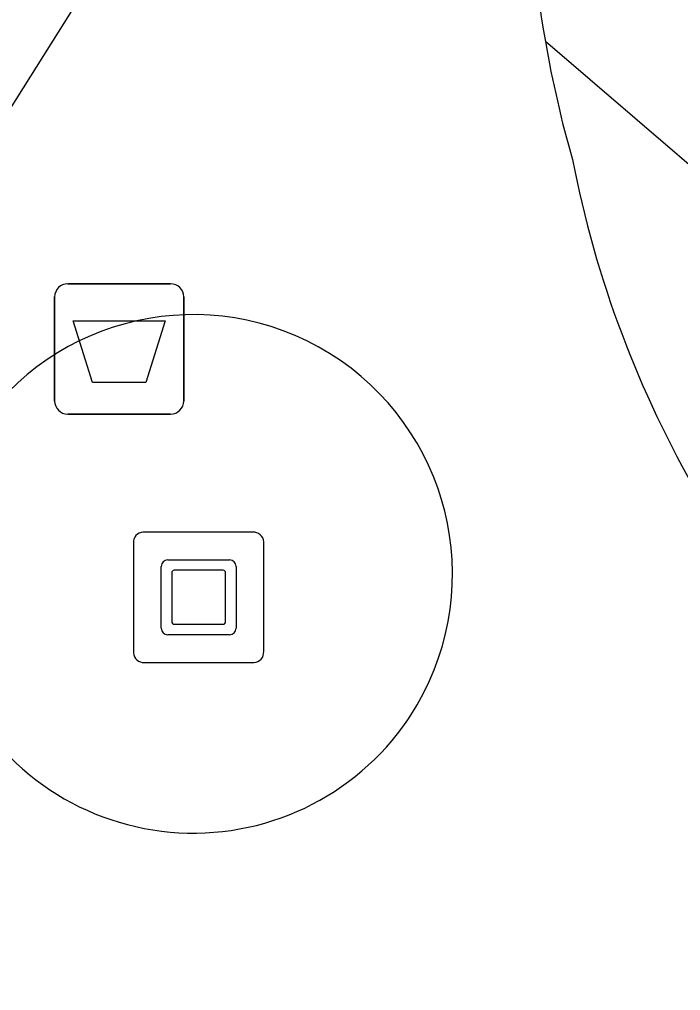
# Model space of a CAD drawing. Extents: x 160664 to 161506, y 382245 to 383288.
# Drawn here: x 161153.23 to 161158.3, y 383132.25 to 383139.69 of the extents above; entities that cross this region are included whole.
import ezdxf

# ---------------------------------------------------------------- set-up
doc = ezdxf.new("R2010")
doc.units = 0
for name, color, linetype in [('IMGEO_Afvalbak', 7, 'Continuous'), ('IMGEO_Groenvoorziening', 7, 'Continuous'), ('IMGEO_Kunstobject', 7, 'Continuous'), ('IMGEO_Voetpad_open', 7, 'Continuous')]:
    doc.layers.add(name, color=color, linetype=linetype)

msp = doc.modelspace()

# ---------------------------------------------------------------- linework, layer by layer
at = {"layer": 'IMGEO_Afvalbak'}
for p, q in [((161153.5961, 383137.6665), (161154.3859, 383137.6665)), ((161154.3859, 383137.6665), (161153.5961, 383137.6665)), ((161153.4961, 383136.7675), (161153.4961, 383137.5665)), ((161153.4961, 383137.5665), (161153.4961, 383136.7675)), ((161154.4859, 383137.5665), (161154.4859, 383136.7675)), ((161154.4859, 383136.7675), (161154.4859, 383137.5665)), ((161154.3859, 383136.6675), (161153.5961, 383136.6675)), ((161153.5961, 383136.6675), (161154.3859, 383136.6675))]:
    msp.add_line(p, q, dxfattribs=at)
msp.add_lwpolyline([(161153.6388, 383137.3814), (161154.3432, 383137.3814), (161154.1944, 383136.9105), (161153.7876, 383136.9105), (161153.6388, 383137.3814)], dxfattribs=at)
for centre, start, end in [((161153.5961, 383137.5665), 90, 180), ((161153.5961, 383137.5665), 90, 180), ((161154.3859, 383137.5665), 0, 90), ((161154.3859, 383137.5665), 360, 90), ((161153.5961, 383136.7675), 180, 270), ((161153.5961, 383136.7675), 180, 270), ((161154.3859, 383136.7675), 270, 0), ((161154.3859, 383136.7675), 270, 0)]:
    msp.add_arc(centre, 0.1, start, end, dxfattribs=at)
at = {"layer": 'IMGEO_Groenvoorziening'}
msp.add_lwpolyline([(161179.445, 383129.091), (161174.25, 383124.95), (161157.26, 383139.523)], dxfattribs=at)
at = {"layer": 'IMGEO_Kunstobject'}
for p, q in [((161155.0158, 383135.7615), (161154.1749, 383135.7615)), ((161155.0158, 383135.7615), (161154.1749, 383135.7615)), ((161154.1005, 383135.6778), (161154.1005, 383134.8369)), ((161154.1005, 383135.6778), (161154.1005, 383134.8369)), ((161155.0995, 383134.8462), (161155.0995, 383135.6871)), ((161155.0995, 383134.8462), (161155.0995, 383135.6871)), ((161154.3139, 383135.0259), (161154.3139, 383135.4996)), ((161154.3639, 383135.5496), (161154.8376, 383135.5496)), ((161154.8876, 383135.4996), (161154.8876, 383135.0259)), ((161154.3939, 383135.4496), (161154.3939, 383135.0759)), ((161154.7876, 383135.4696), (161154.4139, 383135.4696)), ((161154.8076, 383135.0759), (161154.8076, 383135.4496)), ((161154.4139, 383135.0559), (161154.7876, 383135.0559)), ((161154.8376, 383134.9759), (161154.3639, 383134.9759)), ((161154.1842, 383134.7625), (161155.0251, 383134.7625)), ((161154.1842, 383134.7625), (161155.0251, 383134.7625))]:
    msp.add_line(p, q, dxfattribs=at)
for centre, radius, start, end in [((161154.1782, 383135.6836), 0.0779, 92.4484, 184.28452), ((161154.1782, 383135.6836), 0.0779, 92.4484, 184.28452), ((161155.0216, 383135.6838), 0.0779, 2.4484, 94.28452), ((161155.0216, 383135.6838), 0.0779, 2.4484, 94.28452), ((161154.3639, 383135.4996), 0.05, 90, 180), ((161154.8376, 383135.4996), 0.05, 360, 90), ((161154.4139, 383135.4496), 0.02, 90, 180), ((161154.7876, 383135.4496), 0.02, 360, 90), ((161154.4139, 383135.0759), 0.02, 180, 270), ((161154.7876, 383135.0759), 0.02, 270, 0), ((161154.3639, 383135.0259), 0.05, 180, 270), ((161154.8376, 383135.0259), 0.05, 270, 0), ((161154.1784, 383134.8402), 0.0779, 182.4484, 274.28452), ((161154.1784, 383134.8402), 0.0779, 182.4484, 274.28452), ((161155.0218, 383134.8404), 0.0779, 272.4484, 4.28452), ((161155.0218, 383134.8404), 0.0779, 272.4484, 4.28452)]:
    msp.add_arc(centre, radius, start, end, dxfattribs=at)
at = {"layer": 'IMGEO_Voetpad_open'}
msp.add_lwpolyline([(161156.139, 383143.756), (161148.063, 383130.922)], dxfattribs=at)
for centre, radius, start, end in [((161165.7824, 383141.0017), 8.6497, 169.44597, 189.84322), ((161165.8338, 383141.0198), 8.7034, 189.90281, 196.01235), ((161165.5761, 383140.1936), 8.2596, 190.98984, 229.3818), ((161154.558, 383135.44), 1.9897, 329.76134, 146.75003), ((161154.5603, 383135.4438), 1.9896, 146.87888, 329.63248)]:
    msp.add_arc(centre, radius, start, end, dxfattribs=at)

doc.saveas('drawing.dxf')
